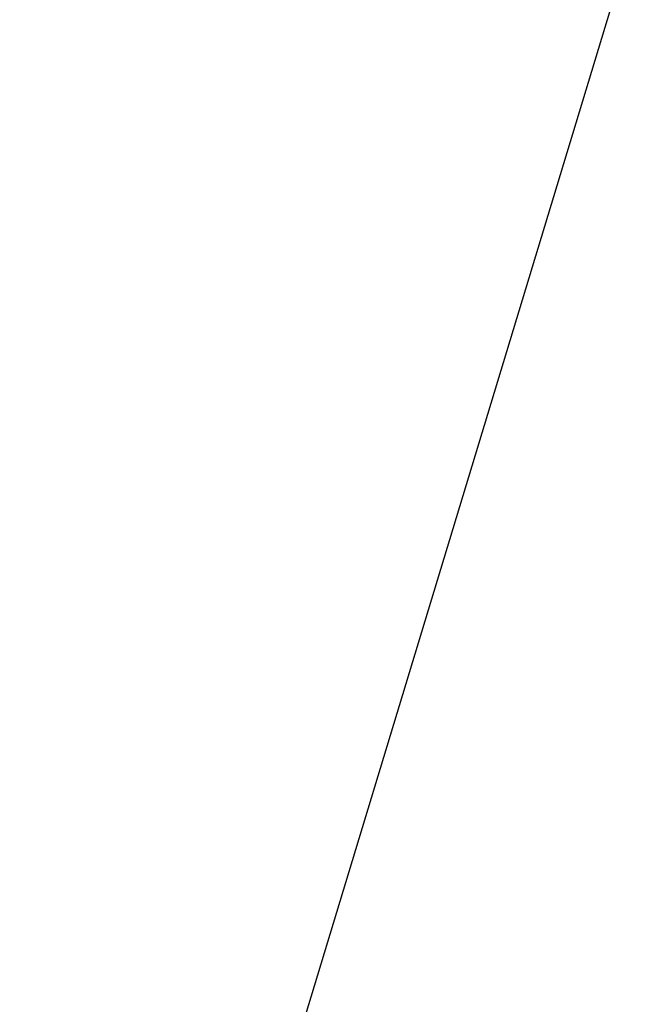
# Model space of a CAD drawing. Header units: metres. Extents: x 163543 to 168130, y 402678 to 405437.
# Tile 803 of 1056: x 165516.48 to 165517.189, y 403930.396 to 403931.498. Entities that reach past the tile are written whole.
import ezdxf
from ezdxf import colors
from ezdxf.entities.mleader import LeaderData, LeaderLine
from ezdxf.math import Vec2, Vec3

# ---------------------------------------------------------------- set-up
doc = ezdxf.new("R2010")
doc.units = ezdxf.units.M
doc.layers.add('X-CA190022.004-UO-TXT_Tekst 1op200$0$X-XX-AL-T25- LEADER BOVENGRONDSE INFRA', color=7, linetype='Continuous', lineweight=25)
doc.styles.add('X-CA190022.004-UO-TXT_Tekst 1op200$0$NLCS-ISO-M200-T25', font='NLCS-ISO.ttf', dxfattribs={"height": 0.5})

msp = doc.modelspace()

# ---------------------------------------------------------------- leaders
at = {"layer": 'X-CA190022.004-UO-TXT_Tekst 1op200$0$X-XX-AL-T25- LEADER BOVENGRONDSE INFRA'}
ml = msp.add_multileader_mtext('Standard', dxfattribs=at)
ml.set_content('Toepassen Bikescout\\Pdoor derden \\P(Kruising Gasthuisstraat)', color=256, style='X-CA190022.004-UO-TXT_Tekst 1op200$0$NLCS-ISO-M200-T25')
ml.set_leader_properties(color=256, linetype='ByLayer', lineweight=-1)
ml.build(insert=Vec2(0, 0))
ml.multileader.update_dxf_attribs({"text_left_attachment_type": 5, "text_right_attachment_type": 5, "dogleg_length": 0.5, "arrow_head_size": 0.5})
ctx = ml.context
ctx.base_point, ctx.char_height, ctx.arrow_head_size, ctx.landing_gap_size, ctx.plane_origin, ctx.plane_x_axis, ctx.plane_y_axis = Vec3(165510.7849, 403923.6996), 0.5, 0.5, 0.18, Vec3(165501.3098, 403921.5966), Vec3(0.692919, 0.721016), Vec3(-0.721016, 0.692919)
ctx.left_attachment, ctx.right_attachment = 5, 5
notes = []
notes.append((ctx, [(1, (1, 1, 0), (165516.6123, 403929.7634), (-0.692919, -0.721016), 0.5, [(1, [(165519.111, 403937.999)], 0, [])])]))
ctx.mtext.insert, ctx.mtext.text_direction, ctx.mtext.rotation, ctx.mtext.width, ctx.mtext.flow_direction = Vec3(165509.2032, 403925.4693), Vec3(0.692919, 0.721016), 0.805267, 7.661216, 5
ctx.mtext.has_bg_fill, ctx.mtext.bg_color, ctx.mtext.bg_scale_factor, ctx.mtext.bg_transparency, ctx.mtext.use_window_bg_color = 1, -1027028792, 1.5, 0, 1
for ctx, leaders in notes:
    for number, flags, end, landing, length, lines in leaders:
        leader = LeaderData()
        leader.index, (leader.has_last_leader_line, leader.has_dogleg_vector, leader.attachment_direction) = number, flags
        leader.last_leader_point, leader.dogleg_vector, leader.dogleg_length = Vec3(end), Vec3(landing), length
        for number, points, colour, breaks in lines:
            line = LeaderLine()
            line.index, line.vertices, line.color, line.breaks = number, Vec3.list(points), colors.encode_raw_color(colour), breaks
            leader.lines.append(line)
        ctx.leaders.append(leader)

doc.saveas('drawing.dxf')
